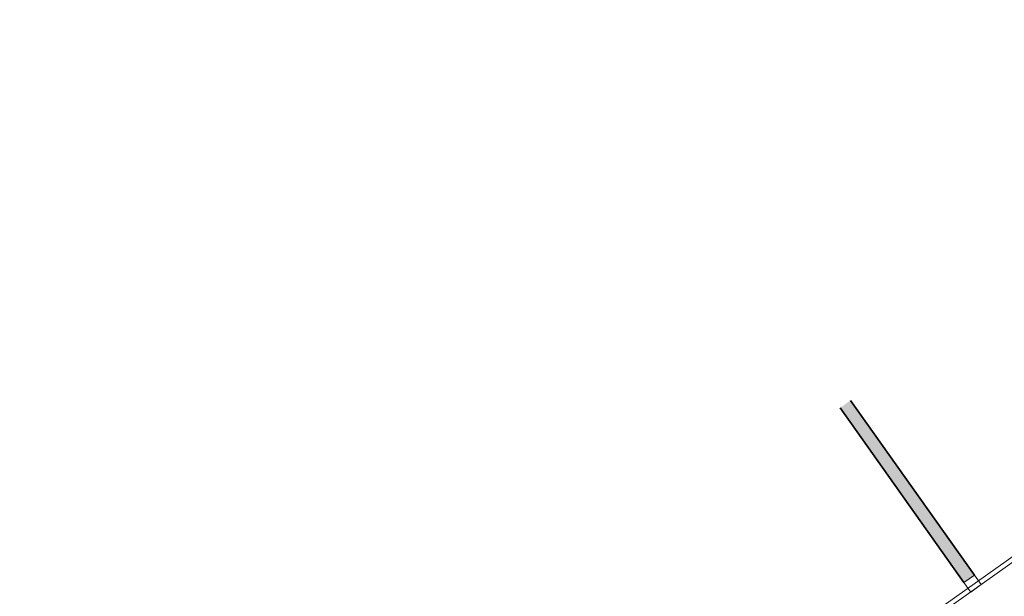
# Model space of a CAD drawing. Header units: metres. Extents: x 92403 to 95147, y 464428 to 465602.
# Tile 532 of 568: x 93341 to 93373, y 465309 to 465327. Entities that reach past the tile are written whole.
import ezdxf

# ---------------------------------------------------------------- set-up
doc = ezdxf.new("R2010")
doc.units = ezdxf.units.M
doc.linetypes.add('VH-TROTTOIRBAND', pattern=[15, 5, -2, 2, -2, 2, -2])
for name, color, linetype, lineweight in [('N-WE-VH-KANTOPSLUITING_TROTTOIRBAND-G', 7, 'VH-TROTTOIRBAND', 35), ('N-WE-VH-KANTOPSLUITING_VOORKANTBAND-G', 50, 'CONTINUOUS', 35), ('X-XX-AL-DETAIL-A', 7, 'CONTINUOUS', 13)]:
    doc.layers.add(name, color=color, linetype=linetype, lineweight=lineweight)

msp = doc.modelspace()

# ---------------------------------------------------------------- hatches: boundary and pattern name
at = {"layer": 'X-XX-AL-DETAIL-A', "true_color": 0xccaea8}
h = msp.add_hatch(color=253, dxfattribs=at)
h.dxf.hatch_style = 1
h.paths.add_polyline_path([(93371.496941, 465308.975463), (93367.469765, 465314.649476), (93367.806449, 465314.892123), (93371.837124, 465309.213181)])

# ---------------------------------------------------------------- linework, layer by layer
at = {"layer": 'N-WE-VH-KANTOPSLUITING_TROTTOIRBAND-G', "lineweight": 15}
msp.add_lwpolyline([(93397.684277, 465327.261226), (93370.097659, 465307.70861, -0.414213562), (93369.67958, 465307.78079, 0.414213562), (93368.982782, 465307.90109), (93351.228378, 465295.374574), (93348.45903, 465293.405972), (93326.49643, 465277.793767), (93325.473877, 465277.070174), (93307.086234, 465264.058448), (93300.251947, 465259.186284), (93295.944924, 465256.115807)], format="xyb", dxfattribs=at)
at = {"layer": 'N-WE-VH-KANTOPSLUITING_TROTTOIRBAND-G', "lineweight": 15, "flags": 128}
msp.add_lwpolyline([(93372.053296, 465308.90861), (93371.837124, 465309.213181), (93371.496941, 465308.975463), (93371.714873, 465308.668412), (93372.053296, 465308.90861)], dxfattribs=at)
at = {"layer": 'N-WE-VH-KANTOPSLUITING_VOORKANTBAND-G', "linetype": 'Continuous', "lineweight": 15}
msp.add_lwpolyline([(93296.031997, 465255.993667), (93300.33902, 465259.064144), (93307.173094, 465263.936156), (93325.560522, 465276.94773), (93326.583207, 465277.671416), (93348.545938, 465293.283714), (93351.31507, 465295.252162), (93369.069257, 465307.778525, -0.414213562), (93369.557016, 465307.694315), (93369.557016, 465307.694315, 0.414213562), (93370.184134, 465307.586046), (93370.17822, 465307.581873), (93371.154149, 465308.270434), (93392.274932, 465323.26108), (93397.771033, 465327.138822), (93397.684277, 465327.261226)], format="xyb", dxfattribs=at)
at = {"layer": 'N-WE-VH-KANTOPSLUITING_VOORKANTBAND-G', "flags": 128}
for points in [[(93371.837124, 465309.213181), (93367.806449, 465314.892123)], [(93371.496941, 465308.975463), (93367.469765, 465314.649476)]]:
    msp.add_lwpolyline(points, dxfattribs=at)

doc.saveas('drawing.dxf')
